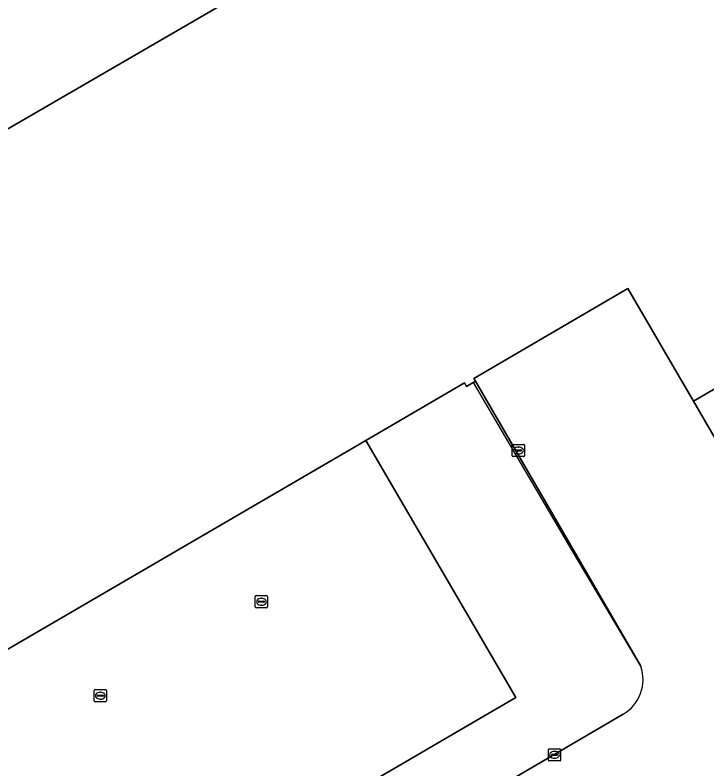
# Model space of a CAD drawing. Extents: x 157692 to 159674, y 381452 to 383291.
# Drawn here: x 159301.8 to 159358.3, y 382479.4 to 382541 of the extents above; entities that cross this region are included whole.
import ezdxf

# ---------------------------------------------------------------- set-up
doc = ezdxf.new("R2010")
doc.units = 0
for name, color, linetype in [('IMGEO_Erf', 7, 'Continuous'), ('IMGEO_Kolk', 7, 'Continuous'), ('IMGEO_Muur', 7, 'Continuous'), ('IMGEO_Pand', 7, 'Continuous'), ('IMGEO_Rijbaan_lokaal_open', 7, 'Continuous'), ('IMGEO_Rioolput', 7, 'Continuous')]:
    doc.layers.add(name, color=color, linetype=linetype)

msp = doc.modelspace()

# ---------------------------------------------------------------- linework, layer by layer
at = {"layer": 'IMGEO_Erf'}
for points in [[(159352.895, 382487.802), (159339.389, 382511.09), (159338.648, 382510.67), (159338.485, 382510.958), (159330.428, 382506.262), (159342.696, 382485.262), (159299.099, 382459.846), (159286.912, 382480.764), (159287.089, 382480.867), (159287.032, 382480.967), (159279.425, 382493.984), (159288.184, 382499.103), (159277.202, 382517.817), (159319.978, 382542.64), (159319.876, 382542.812), (159329.194, 382548.272), (159329.209, 382548.245), (159337.822, 382553.328), (159348.694, 382559.698), (159346.256, 382564.131), (159354.458, 382568.978), (159355.033, 382567.971), (159356.983, 382564.555), (159366.071, 382569.881)], [(159235.895, 382558.738), (159251.481, 382532.13), (159251.304, 382531.966), (159258.878, 382519.081), (159265.892, 382507.019), (159268.223, 382503.022), (159269.961, 382500), (159277.322, 382487.204), (159283.308, 382476.984), (159283.436, 382477.049), (159285.082, 382474.172), (159287.354, 382470.279), (159297.195, 382453.468), (159297.248, 382453.377), (159297.766, 382452.493), (159317.094, 382463.787), (159351.459, 382483.89)], [(159405.856, 382537.842), (159357.213, 382509.454), (159363.954, 382497.83)]]:
    msp.add_lwpolyline(points, dxfattribs=at)
msp.add_arc((159349.821, 382486.711), 3.262, 300.142, 19.54408, dxfattribs=at)
at = {"layer": 'IMGEO_Kolk'}
for p, q in [((159345.349, 382480.143), (159345.349, 382480.995)), ((159345.424, 382481.069), (159346.276, 382481.069)), ((159345.837, 382480.849), (159345.862, 382480.849)), ((159346.35, 382480.995), (159346.35, 382480.143)), ((159345.608, 382480.563), (159345.608, 382480.575)), ((159346.046, 382480.526), (159345.648, 382480.526)), ((159345.651, 382480.612), (159346.049, 382480.612)), ((159345.86, 382480.289), (159345.835, 382480.289)), ((159346.092, 382480.575), (159346.092, 382480.563)), ((159346.276, 382480.069), (159345.424, 382480.069))]:
    msp.add_line(p, q, dxfattribs=at)
for points in [[(159345.349, 382480.143), (159345.349, 382480.995)], [(159345.424, 382481.069), (159346.276, 382481.069)], [(159346.35, 382480.995), (159346.35, 382480.143)], [(159346.276, 382480.069), (159345.424, 382480.069)]]:
    msp.add_lwpolyline(points, dxfattribs=at)
for centre, radius, start, end in [((159345.426, 382480.993), 0.0765, 91.55205, 178.44795), ((159345.426, 382480.993), 0.0765, 91.55205, 178.44795), ((159346.274, 382480.993), 0.0765, 1.55205, 88.44795), ((159346.274, 382480.993), 0.0765, 1.55205, 88.44795), ((159345.648, 382480.572), 0.0403, 85.87752, 175.75265), ((159345.645, 382480.562), 0.0366, 178.93798, 274.71019), ((159346.049, 382480.569), 0.043, 264.86636, 352.45326), ((159346.053, 382480.574), 0.0386, 1.73085, 96.63898), ((159345.426, 382480.145), 0.0765, 181.55205, 268.44795), ((159345.426, 382480.145), 0.0765, 181.55205, 268.44795), ((159346.274, 382480.145), 0.0765, 271.55205, 358.44795), ((159346.274, 382480.145), 0.0765, 271.55205, 358.44795)]:
    msp.add_arc(centre, radius, start, end, dxfattribs=at)
for centre, major_axis, ratio, start_param, end_param in [((159345.836, 382480.569), (-0.387, 0.002), 0.722429, 4.712389, 7.853982), ((159345.861, 382480.569), (-0.39, 0.002), 0.717154, 1.570796, 4.712389)]:
    msp.add_ellipse(centre, major_axis=major_axis, ratio=ratio, start_param=start_param, end_param=end_param, dxfattribs=at)
at = {"layer": 'IMGEO_Muur'}
msp.add_lwpolyline([(159352.895, 382487.802), (159347.386, 382497.129), (159339.224, 382510.996)], dxfattribs=at)
at = {"layer": 'IMGEO_Pand'}
msp.add_lwpolyline([(159366.071, 382569.881), (159356.983, 382564.555), (159348.694, 382559.698), (159337.822, 382553.328), (159329.209, 382548.245), (159329.194, 382548.272), (159319.876, 382542.812), (159319.978, 382542.64), (159277.202, 382517.817), (159288.184, 382499.103), (159279.425, 382493.984), (159287.032, 382480.967), (159330.428, 382506.262), (159338.485, 382510.958), (159338.648, 382510.67), (159339.389, 382511.09), (159339.251, 382511.326), (159351.835, 382518.67), (159357.213, 382509.454), (159405.856, 382537.842)], dxfattribs=at)
msp.add_lwpolyline([(159330.428, 382506.262), (159287.032, 382480.967), (159287.089, 382480.867), (159286.912, 382480.764), (159299.099, 382459.846), (159342.696, 382485.262)], close=True, dxfattribs=at)
at = {"layer": 'IMGEO_Rijbaan_lokaal_open'}
for points in [[(159371.135, 382496.582), (159368.807, 382500.662), (159363.954, 382497.83), (159357.213, 382509.454), (159351.835, 382518.67), (159339.251, 382511.326), (159339.389, 382511.09), (159352.895, 382487.802)], [(159351.459, 382483.89), (159317.094, 382463.787), (159297.766, 382452.493), (159299.514, 382449.505), (159301.811, 382445.581), (159307.863, 382449.081)]]:
    msp.add_lwpolyline(points, dxfattribs=at)
msp.add_arc((159349.821, 382486.711), 3.262, 300.142, 19.54408, dxfattribs=at)
at = {"layer": 'IMGEO_Rioolput'}
for p, q in [((159342.4, 382505.008), (159342.4, 382505.86)), ((159342.475, 382505.934), (159343.327, 382505.934)), ((159342.659, 382505.428), (159342.659, 382505.44)), ((159342.702, 382505.477), (159343.1, 382505.477)), ((159342.888, 382505.714), (159342.913, 382505.714)), ((159343.143, 382505.44), (159343.143, 382505.428)), ((159343.401, 382505.86), (159343.401, 382505.008)), ((159343.327, 382504.934), (159342.475, 382504.934)), ((159343.097, 382505.391), (159342.699, 382505.391)), ((159342.911, 382505.154), (159342.886, 382505.154)), ((159321.396, 382492.653), (159321.396, 382493.505)), ((159321.471, 382493.579), (159322.323, 382493.579)), ((159321.698, 382493.122), (159322.096, 382493.122)), ((159321.884, 382493.359), (159321.909, 382493.359)), ((159322.397, 382493.505), (159322.397, 382492.653)), ((159322.323, 382492.579), (159321.471, 382492.579)), ((159321.655, 382493.073), (159321.655, 382493.085)), ((159322.093, 382493.036), (159321.695, 382493.036)), ((159321.907, 382492.799), (159321.882, 382492.799)), ((159322.139, 382493.085), (159322.139, 382493.073)), ((159308.232, 382484.976), (159308.232, 382485.828)), ((159308.307, 382485.902), (159309.159, 382485.902)), ((159309.233, 382485.828), (159309.233, 382484.976)), ((159308.491, 382485.396), (159308.491, 382485.408)), ((159308.929, 382485.359), (159308.531, 382485.359)), ((159308.534, 382485.445), (159308.932, 382485.445)), ((159308.743, 382485.122), (159308.718, 382485.122)), ((159308.72, 382485.682), (159308.745, 382485.682)), ((159308.975, 382485.408), (159308.975, 382485.396)), ((159309.159, 382484.902), (159308.307, 382484.902))]:
    msp.add_line(p, q, dxfattribs=at)
for points in [[(159342.4, 382505.008), (159342.4, 382505.86)], [(159342.475, 382505.934), (159343.327, 382505.934)], [(159343.401, 382505.86), (159343.401, 382505.008)], [(159343.327, 382504.934), (159342.475, 382504.934)], [(159321.396, 382492.653), (159321.396, 382493.505)], [(159321.471, 382493.579), (159322.323, 382493.579)], [(159322.397, 382493.505), (159322.397, 382492.653)], [(159322.323, 382492.579), (159321.471, 382492.579)], [(159308.232, 382484.976), (159308.232, 382485.828)], [(159308.307, 382485.902), (159309.159, 382485.902)], [(159309.233, 382485.828), (159309.233, 382484.976)], [(159309.159, 382484.902), (159308.307, 382484.902)]]:
    msp.add_lwpolyline(points, dxfattribs=at)
for centre, radius, start, end in [((159342.477, 382505.858), 0.0765, 91.55205, 178.44795), ((159342.477, 382505.858), 0.0765, 91.55205, 178.44795), ((159342.699, 382505.437), 0.0403, 85.87752, 175.75265), ((159343.104, 382505.439), 0.0386, 1.73085, 96.63898), ((159343.325, 382505.858), 0.0765, 1.55205, 88.44795), ((159343.325, 382505.858), 0.0765, 1.55205, 88.44795), ((159342.477, 382505.01), 0.0765, 181.55205, 268.44795), ((159342.477, 382505.01), 0.0765, 181.55205, 268.44795), ((159342.696, 382505.427), 0.0366, 178.93798, 274.71019), ((159343.1, 382505.434), 0.043, 264.86636, 352.45326), ((159343.325, 382505.01), 0.0765, 271.55205, 358.44795), ((159343.325, 382505.01), 0.0765, 271.55205, 358.44795), ((159321.473, 382493.503), 0.0765, 91.55205, 178.44795), ((159321.473, 382493.503), 0.0765, 91.55205, 178.44795), ((159321.695, 382493.082), 0.0403, 85.87752, 175.75265), ((159322.1, 382493.084), 0.0386, 1.73085, 96.63898), ((159322.321, 382493.503), 0.0765, 1.55205, 88.44795), ((159322.321, 382493.503), 0.0765, 1.55205, 88.44795), ((159321.473, 382492.655), 0.0765, 181.55205, 268.44795), ((159321.473, 382492.655), 0.0765, 181.55205, 268.44795), ((159321.692, 382493.072), 0.0366, 178.93798, 274.71019), ((159322.096, 382493.079), 0.043, 264.86636, 352.45326), ((159322.321, 382492.655), 0.0765, 271.55205, 358.44795), ((159322.321, 382492.655), 0.0765, 271.55205, 358.44795), ((159308.309, 382485.826), 0.0765, 91.55205, 178.44795), ((159308.309, 382485.826), 0.0765, 91.55205, 178.44795), ((159309.157, 382485.826), 0.0765, 1.55205, 88.44795), ((159309.157, 382485.826), 0.0765, 1.55205, 88.44795), ((159308.531, 382485.405), 0.0403, 85.87752, 175.75265), ((159308.528, 382485.395), 0.0366, 178.93798, 274.71019), ((159308.932, 382485.402), 0.043, 264.86636, 352.45326), ((159308.936, 382485.407), 0.0386, 1.73085, 96.63898), ((159308.309, 382484.978), 0.0765, 181.55205, 268.44795), ((159308.309, 382484.978), 0.0765, 181.55205, 268.44795), ((159309.157, 382484.978), 0.0765, 271.55205, 358.44795), ((159309.157, 382484.978), 0.0765, 271.55205, 358.44795)]:
    msp.add_arc(centre, radius, start, end, dxfattribs=at)
for centre, major_axis, ratio, start_param, end_param in [((159342.887, 382505.434), (-0.387, 0.002), 0.722429, 4.712389, 7.853982), ((159342.912, 382505.434), (-0.39, 0.002), 0.717154, 1.570796, 4.712389), ((159321.883, 382493.079), (-0.387, 0.002), 0.722429, 4.712389, 7.853982), ((159321.908, 382493.079), (-0.39, 0.002), 0.717154, 1.570796, 4.712389), ((159308.719, 382485.402), (-0.387, 0.002), 0.722429, 4.712389, 7.853982), ((159308.744, 382485.402), (-0.39, 0.002), 0.717154, 1.570796, 4.712389)]:
    msp.add_ellipse(centre, major_axis=major_axis, ratio=ratio, start_param=start_param, end_param=end_param, dxfattribs=at)

doc.saveas('drawing.dxf')
